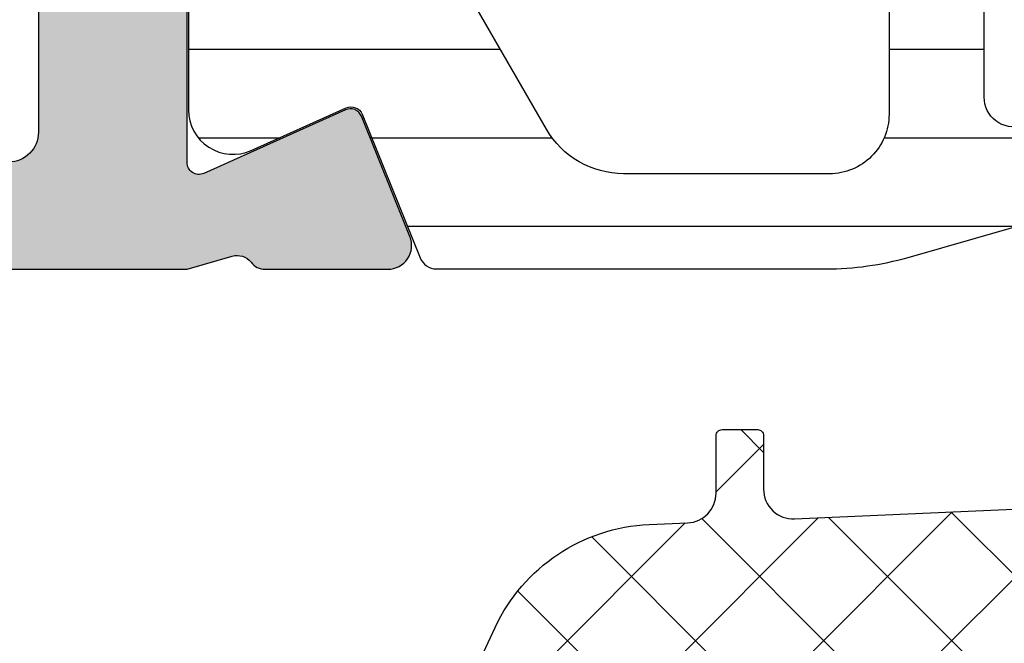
# Model space of a CAD drawing. Header units: millimetres. Extents: x 247761 to 294611, y 172579 to 236863.
# Tile 369 of 596: x 276233 to 276250, y 190104 to 190115. Entities that reach past the tile are written whole.
import ezdxf

# ---------------------------------------------------------------- set-up
doc = ezdxf.new("R2010")
doc.units = ezdxf.units.MM
doc.layers.add('FASÁDA DETAILNÍ', color=4, linetype='Continuous')
doc.layers.add('NOVA', color=240, linetype='Continuous')

# ---------------------------------------------------------------- blocks, each defined once
blk = doc.blocks.new('A$C69D17D4D')
at = {"layer": 'FASÁDA DETAILNÍ'}
h = blk.add_hatch(color=256, dxfattribs=at)
edge = h.paths.add_edge_path(flags=16)
edge.add_ellipse((1561.518074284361, 16748.7998801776), major_axis=(-0.4999740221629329, 0), ratio=1, start_angle=-0.0029770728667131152, end_angle=90.00297707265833, ccw=False)
edge.add_line((1561.018100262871, 16748.79990615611), (1561.018100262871, 16766.79990615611))
edge.add_ellipse((1561.518074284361, 16766.79993213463), major_axis=(-0.499974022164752, 0), ratio=1, start_angle=-90.00297707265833, end_angle=0.0029770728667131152, ccw=False)
edge.add_line((1561.518100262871, 16767.29990615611), (1574.018100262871, 16767.29990615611))
edge.add_ellipse((1574.018078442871, 16766.79988433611), major_axis=(-0.500021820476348, 0), ratio=1, start_angle=180.0025002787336, end_angle=269.9974997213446, ccw=False)
edge.add_line((1574.518100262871, 16766.79990615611), (1574.518100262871, 16754.19685515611))
edge.add_ellipse((1576.018099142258, 16754.1968540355), major_axis=(-1.499998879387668, 0), ratio=1, start_angle=-4.280432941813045e-05, end_angle=90.00004280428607)
edge.add_line((1576.018100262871, 16752.69685515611), (1589.018088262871, 16752.69685515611))
edge.add_ellipse((1589.018088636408, 16752.19685552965), major_axis=(-0.4999996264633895, 0), ratio=1, start_angle=179.9999571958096, end_angle=270.0000428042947, ccw=False)
edge.add_line((1589.518088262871, 16752.19685515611), (1589.518088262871, 16748.79990615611))
edge.add_ellipse((1589.018088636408, 16748.79990578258), major_axis=(-0.49999962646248, 0), ratio=1, start_angle=89.99995719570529, end_angle=180.0000428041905, ccw=False)
edge.add_line((1589.018088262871, 16748.29990615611), (1561.518100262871, 16748.29990615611))
edge = h.paths.add_edge_path()
edge.add_line((1560.318088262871, 16719.49991115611), (1563.318088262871, 16719.49991115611))
edge.add_line((1563.318088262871, 16719.49991115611), (1563.318088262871, 16721.49991115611))
edge.add_arc((1562.818114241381, 16721.49993713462), 0.499974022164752, 359.9970229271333, 450.0029770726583)
edge.add_line((1562.818088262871, 16721.99991115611), (1562.318088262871, 16721.99991115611))
edge.add_line((1562.318088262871, 16721.99991115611), (1562.318088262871, 16720.99991115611))
edge.add_line((1562.318088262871, 16720.99991115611), (1561.318088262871, 16720.99991115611))
edge.add_arc((1561.318152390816, 16721.99997528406), 1.00006412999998, 180.0036740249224, 269.9963259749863, ccw=False)
edge.add_line((1560.318088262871, 16721.99991115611), (1560.318088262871, 16725.99991115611))
edge.add_arc((1561.318118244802, 16725.99988117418), 1.000029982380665, 90.00171778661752, 179.9982822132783, ccw=False)
edge.add_line((1561.318088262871, 16726.99991115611), (1562.318088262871, 16726.99991115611))
edge.add_line((1562.318088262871, 16726.99991115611), (1562.318088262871, 16725.99991115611))
edge.add_line((1562.318088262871, 16725.99991115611), (1562.818088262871, 16725.99991115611))
edge.add_arc((1562.818082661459, 16726.49991675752), 0.5000056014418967, 270.0006418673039, 359.9993581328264)
edge.add_line((1563.318088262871, 16726.49991115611), (1563.318088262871, 16729.29991415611))
edge.add_arc((1562.818088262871, 16729.29991415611), 0.5, 0, 180)
edge.add_line((1562.318088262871, 16729.29991415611), (1562.318088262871, 16728.99991115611))
edge.add_arc((1561.818077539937, 16728.99992187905), 0.5000107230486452, 270.0012287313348, 359.9987712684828, ccw=False)
edge.add_line((1561.818088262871, 16728.49991115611), (1561.318088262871, 16728.49991115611))
edge.add_arc((1561.31815618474, 16728.99997907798), 0.5000679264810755, 180.0077822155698, 269.9922177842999, ccw=False)
edge.add_line((1560.818088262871, 16728.99991115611), (1560.818088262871, 16740.29990615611))
edge.add_arc((1561.31811008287, 16740.29988433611), 0.5000218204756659, 90.00250027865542, 179.9974997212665, ccw=False)
edge.add_line((1561.318088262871, 16740.79990615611), (1561.818088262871, 16740.79990615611))
edge.add_arc((1561.818150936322, 16740.29996882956), 0.4999373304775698, -0.007182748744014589, 90.00718274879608, ccw=False)
edge.add_line((1562.318088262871, 16740.29990615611), (1562.318088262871, 16739.99990315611))
edge.add_arc((1562.818151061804, 16739.99996595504), 0.500062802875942, 180.0071953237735, 269.9928046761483)
edge.add_line((1562.818088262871, 16739.49990315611), (1567.318088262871, 16739.49990315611))
edge.add_arc((1567.318082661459, 16739.99990875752), 0.5000056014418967, 270.0006418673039, 359.9993581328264)
edge.add_line((1567.818088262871, 16739.99990315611), (1567.818088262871, 16740.79990615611))
edge.add_arc((1567.318114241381, 16740.79993213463), 0.499974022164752, 359.9970229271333, 450.0029770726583)
edge.add_line((1567.318088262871, 16741.29990615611), (1565.318088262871, 16741.29990615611))
edge.add_arc((1565.31815618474, 16741.79997407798), 0.5000679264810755, 180.0077822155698, 269.9922177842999, ccw=False)
edge.add_line((1564.818088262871, 16741.79990615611), (1564.818088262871, 16742.29990615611))
edge.add_arc((1564.318150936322, 16742.29996882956), 0.499937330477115, 359.9928172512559, 450.0071827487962)
edge.add_line((1564.318088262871, 16742.79990615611), (1561.318088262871, 16742.79990615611))
edge.add_arc((1561.318143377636, 16743.29996127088), 0.5000551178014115, 180.0063149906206, 269.99368500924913, ccw=False)
edge.add_line((1560.818088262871, 16743.29990615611), (1560.818088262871, 16744.99990315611))
edge.add_arc((1562.318056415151, 16744.99993500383), 1.499968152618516, 89.99878348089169, 180.0012165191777, ccw=False)
edge.add_line((1562.318088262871, 16746.49990315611), (1588.318088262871, 16746.49990315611))
edge.add_arc((1588.31810912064, 16745.99992401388), 0.4999791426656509, -0.0023902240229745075, 90.0023902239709, ccw=False)
edge.add_line((1588.818088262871, 16745.99990315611), (1588.818088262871, 16741.79990615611))
edge.add_arc((1588.318082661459, 16741.79991175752), 0.5000056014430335, 270.0006418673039, 359.9993581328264, ccw=False)
edge.add_line((1588.318088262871, 16741.29990615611), (1586.318088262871, 16741.29990615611))
edge.add_arc((1586.31811008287, 16740.79988433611), 0.500021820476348, 90.00250027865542, 179.9974997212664)
edge.add_line((1585.818088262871, 16740.79990615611), (1585.818088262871, 16739.99990315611))
edge.add_arc((1586.31814081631, 16739.99995570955), 0.5000525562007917, 180.0060215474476, 269.993978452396)
edge.add_line((1586.318088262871, 16739.49990315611), (1591.318089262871, 16739.49990315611))
edge.add_line((1591.318089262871, 16739.49990315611), (1592.075978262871, 16739.71722415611))
edge.add_arc((1592.15866957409, 16739.42884574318), 0.2999999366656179, 37.904814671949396, 106.0000242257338, ccw=False)
edge.add_arc((1592.632089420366, 16739.79745629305), 0.300000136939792, 217.9047180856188, 269.9999699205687)
edge.add_line((1592.632089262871, 16739.49745615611), (1594.696236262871, 16739.49745815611))
edge.add_arc((1594.696236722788, 16739.89745755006), 0.3999993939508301, 269.9999341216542, 381.9737695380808)
edge.add_line((1595.067178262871, 16740.04713015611), (1594.250817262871, 16742.07035915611))
edge.add_arc((1594.065347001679, 16741.99552253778), 0.1999993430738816, 21.97390785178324, 114.1410923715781)
edge.add_line((1593.983550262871, 16742.17803015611), (1591.599865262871, 16741.10971015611))
edge.add_arc((1591.518068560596, 16741.29221826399), 0.199999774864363, 179.1800993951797, 294.14102546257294, ccw=False)
edge.add_line((1591.318089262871, 16741.29508015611), (1591.318088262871, 16752.59916015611))
edge.add_arc((1591.509502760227, 16752.60759187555), 0.1916001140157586, 88.95554997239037, 182.5222218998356, ccw=False)
edge.add_line((1591.512995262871, 16752.79916015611), (1591.933579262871, 16752.79916015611))
edge.add_line((1591.933579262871, 16752.79916015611), (1594.399191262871, 16751.36742515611))
edge.add_arc((1594.550002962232, 16751.62676214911), 0.2999997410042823, 239.8208038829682, 344.0000282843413)
edge.add_line((1594.838381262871, 16751.54407115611), (1595.266252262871, 16753.03623215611))
edge.add_line((1595.266252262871, 16753.03623215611), (1595.764664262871, 16753.89950715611))
edge.add_arc((1595.418254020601, 16754.09950710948), 0.4000000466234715, 330.0000115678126, 449.9999652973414)
edge.add_line((1595.418254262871, 16754.49950715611), (1591.310323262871, 16754.49916015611))
edge.add_line((1591.310323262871, 16754.49916015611), (1576.818266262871, 16754.49685515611))
edge.add_arc((1576.81808813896, 16754.99685500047), 0.4999998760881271, 179.9999821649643, 270.0204115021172, ccw=False)
edge.add_line((1576.318088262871, 16754.99685515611), (1576.318088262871, 16760.39989715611))
edge.add_arc((1576.818087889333, 16760.39989752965), 0.49999962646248, 89.99995719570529, 180.0000428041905, ccw=False)
edge.add_line((1576.818088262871, 16760.89989715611), (1579.318088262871, 16760.89989715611))
edge.add_arc((1579.318088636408, 16761.39989678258), 0.4999996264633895, 269.9999571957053, 360.0000428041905)
edge.add_line((1579.818088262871, 16761.39989715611), (1579.818088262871, 16762.69990015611))
edge.add_arc((1579.31810912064, 16762.69992101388), 0.4999791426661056, 359.997609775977, 450.0023902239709)
edge.add_line((1579.318088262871, 16763.19990015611), (1578.818088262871, 16763.19990015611))
edge.add_line((1578.818088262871, 16763.19990015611), (1578.818088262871, 16762.19990015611))
edge.add_line((1578.818088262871, 16762.19990015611), (1577.318088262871, 16762.19990015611))
edge.add_arc((1577.318119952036, 16763.19993184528), 1.00003168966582, 180.0018155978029, 269.99818440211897, ccw=False)
edge.add_line((1576.318088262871, 16763.19990015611), (1576.318088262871, 16767.19990015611))
edge.add_arc((1577.318157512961, 16767.19983090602), 1.00006925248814, 90.00396746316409, 179.9960325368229, ccw=False)
edge.add_line((1577.318088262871, 16768.19990015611), (1578.818088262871, 16768.19990015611))
edge.add_line((1578.818088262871, 16768.19990015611), (1578.818088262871, 16767.19990015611))
edge.add_line((1578.818088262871, 16767.19990015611), (1579.318088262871, 16767.19990015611))
edge.add_arc((1579.318114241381, 16767.6998741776), 0.4999740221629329, 269.9970229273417, 360.0029770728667)
edge.add_line((1579.818088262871, 16767.69990015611), (1579.818088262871, 16768.99990315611))
edge.add_arc((1579.318082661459, 16768.9998975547), 0.5000056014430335, 0.0006418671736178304, 89.99935813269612)
edge.add_line((1579.318088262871, 16769.49990315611), (1560.318088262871, 16769.49990315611))
edge.add_arc((1560.318058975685, 16767.9999324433), 1.49997071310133, 89.99888129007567, 180.0011187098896)
edge.add_line((1558.818088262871, 16767.99990315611), (1558.818088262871, 16720.99991115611))
edge.add_arc((1560.318148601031, 16720.99997149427), 1.500060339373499, 180.002304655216, 269.9976953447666)
h = blk.add_hatch(dxfattribs=at)
h.set_pattern_fill('ANSI31', color=256, scale=0.468, angle=135, style=0)
h.set_pattern_definition([(180, (1636.818060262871, 16754.49993115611), (-4.240520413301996e-16, -1.4859), [])])
edge = h.paths.add_edge_path(flags=16)
edge.add_line((1618.729582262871, 16752.15183115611), (1620.012944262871, 16749.92912115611))
edge.add_ellipse((1618.281219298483, 16748.92924877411), major_axis=(-1.999654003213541, 0), ratio=1, start_angle=150.0000457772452, end_angle=210.0015014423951, ccw=False)
edge.add_line((1620.012971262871, 16747.92942315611), (1619.360843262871, 16746.79990515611))
edge.add_ellipse((1616.762763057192, 16748.29990828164), major_axis=(-3.000005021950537, 0), ratio=1, start_angle=106.00005471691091, end_angle=149.9999864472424, ccw=False)
edge.add_line((1617.589679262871, 16745.41611915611), (1613.918657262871, 16744.36347115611))
edge.add_ellipse((1613.780838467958, 16744.84410218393), major_axis=(-0.5000002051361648, 0), ratio=1, start_angle=-0.0007989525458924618, end_angle=106.00000720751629, ccw=False)
edge.add_line((1613.280838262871, 16744.84410915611), (1613.280948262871, 16752.40186215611))
edge.add_ellipse((1613.780948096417, 16752.40185232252), major_axis=(-0.4999998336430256, 0), ratio=1, start_angle=269.9991787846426, end_angle=359.99887315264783, ccw=False)
edge.add_line((1613.780955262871, 16752.90185215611), (1617.430604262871, 16752.90179615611))
edge.add_ellipse((1617.430564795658, 16751.40179690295), major_axis=(-1.499999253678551, 0), ratio=1, start_angle=210.0015272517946, end_angle=269.9984924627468, ccw=False)
edge = h.paths.add_edge_path(flags=16)
edge.add_line((1611.680946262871, 16752.40188015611), (1611.680819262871, 16744.09855015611))
edge.add_ellipse((1611.1808189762, 16744.09855841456), major_axis=(-0.5000002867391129, 0), ratio=1, start_angle=105.99994393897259, end_angle=179.99905365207, ccw=False)
edge.add_line((1611.318637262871, 16743.61792715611), (1605.365875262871, 16741.91100015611))
edge.add_ellipse((1605.228056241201, 16742.39163088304), major_axis=(-0.4999999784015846, 0), ratio=1, start_angle=-0.0009480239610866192, end_angle=106.00004168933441, ccw=False)
edge.add_line((1604.728056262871, 16742.39163915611), (1604.728226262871, 16752.40199315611))
edge.add_ellipse((1605.228226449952, 16752.40198096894), major_axis=(-0.5000001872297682, 0), ratio=1, start_angle=269.9991047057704, end_angle=359.9986034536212, ccw=False)
edge.add_line((1605.228234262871, 16752.90198115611), (1611.180954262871, 16752.90189115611))
edge.add_ellipse((1611.180945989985, 16752.40189088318), major_axis=(-0.5000002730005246, 0), ratio=1, start_angle=179.998770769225, end_angle=269.9990519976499, ccw=False)
edge = h.paths.add_edge_path(flags=16)
edge.add_line((1597.363922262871, 16741.85284415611), (1595.530033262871, 16745.02923415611))
edge.add_ellipse((1598.128113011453, 16746.52923401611), major_axis=(-3.000002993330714, 0), ratio=1, start_angle=-30.00149175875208, end_angle=29.99996390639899, ccw=False)
edge.add_line((1595.530073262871, 16748.02930315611), (1597.910568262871, 16752.15218615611))
edge.add_ellipse((1599.209586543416, 16751.40215049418), major_axis=(-1.500000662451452, 0), ratio=1, start_angle=269.9984828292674, end_angle=329.99844168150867, ccw=False)
edge.add_line((1599.209626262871, 16752.90215115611), (1602.628240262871, 16752.90206015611))
edge.add_ellipse((1602.628226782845, 16752.40206067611), major_axis=(-0.4999994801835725, 0), ratio=1, start_angle=179.9985653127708, end_angle=269.9984553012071, ccw=False)
edge.add_line((1603.128226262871, 16752.40204815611), (1603.128045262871, 16742.10273315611))
edge.add_ellipse((1602.128044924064, 16742.10275149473), major_axis=(-1.000000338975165, 0), ratio=1, start_angle=89.99847242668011, end_angle=179.9989492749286, ccw=False)
edge.add_line((1602.128018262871, 16741.10275115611), (1598.662920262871, 16741.10284415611))
edge.add_ellipse((1598.662960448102, 16742.60284429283), major_axis=(-1.500000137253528, 0), ratio=1, start_angle=30.000003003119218, end_angle=89.9984650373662, ccw=False)
edge = h.paths.add_edge_path()
edge.add_line((1595.516116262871, 16739.50297615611), (1602.069179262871, 16739.50275415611))
edge.add_arc((1602.06934612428, 16744.50275185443), 4.999997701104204, 269.9980879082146, 286.0000237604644)
edge.add_line((1603.447534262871, 16739.69644615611), (1618.333952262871, 16743.96505715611))
edge.add_arc((1618.471770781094, 16743.48442680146), 0.4999994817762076, -7.39515485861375e-05, 105.9999979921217, ccw=False)
edge.add_line((1618.971770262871, 16743.48442615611), (1618.971770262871, 16739.60105215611))
edge.add_arc((1619.971770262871, 16739.60103215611), 1.0000000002, 179.9988540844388, 359.9988540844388)
edge.add_line((1620.971770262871, 16739.60101215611), (1620.971958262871, 16744.29934815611))
edge.add_line((1620.971958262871, 16744.29934815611), (1621.128010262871, 16744.29934815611))
edge.add_arc((1621.128010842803, 16744.59934814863), 0.2999999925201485, 269.9998892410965, 338.0261541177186)
edge.add_line((1621.406217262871, 16744.48709315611), (1622.379404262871, 16746.89899515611))
edge.add_arc((1622.564875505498, 16746.82415855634), 0.2000002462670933, 65.85901776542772, 158.0262022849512, ccw=False)
edge.add_line((1622.646672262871, 16747.00666715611), (1624.245357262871, 16746.29016715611))
edge.add_arc((1624.55209552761, 16746.97457291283), 0.7499997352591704, 245.8589415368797, 360.000018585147)
edge.add_line((1625.302095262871, 16746.97457315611), (1625.302095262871, 16752.08212215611))
edge.add_arc((1624.702095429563, 16752.08212202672), 0.5999998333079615, 1.235602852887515e-05, 120.1429248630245)
edge.add_line((1624.400800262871, 16752.60098715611), (1622.228843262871, 16751.33977115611))
edge.add_arc((1622.078194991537, 16751.59920380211), 0.3000003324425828, 196.0000690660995, 300.14303069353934, ccw=False)
edge.add_line((1621.789816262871, 16751.51651215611), (1621.355549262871, 16753.03098415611))
edge.add_line((1621.355549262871, 16753.03098415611), (1620.593001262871, 16754.35175615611))
edge.add_arc((1620.33319412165, 16754.20175541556), 0.2999999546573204, 30.00016831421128, 92.46330478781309)
edge.add_line((1620.320300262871, 16754.50147815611), (1596.330646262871, 16754.50147815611))
edge.add_arc((1596.310691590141, 16754.20214243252), 0.3000001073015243, 86.1861237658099, 149.9998522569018)
edge.add_line((1596.050884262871, 16754.35214315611), (1595.288316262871, 16753.03133715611))
edge.add_line((1595.288316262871, 16753.03133715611), (1594.854049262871, 16751.51686615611))
edge.add_arc((1594.565670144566, 16751.59955730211), 0.300000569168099, 239.85708161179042, 344.0000432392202, ccw=False)
edge.add_line((1594.415022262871, 16751.34012415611), (1592.243066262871, 16752.60134015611))
edge.add_arc((1591.941770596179, 16752.08247473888), 0.6000003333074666, 59.85704764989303, 179.9999601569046)
edge.add_line((1591.341770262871, 16752.08247515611), (1591.341770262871, 16742.17887515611))
edge.add_arc((1592.091770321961, 16742.17887441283), 0.750000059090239, 179.9999432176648, 294.1410202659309)
edge.add_line((1592.398508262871, 16741.49446815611), (1593.997193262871, 16742.21096815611))
edge.add_arc((1594.078990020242, 16742.02845955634), 0.2000002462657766, 21.97379771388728, 114.14098223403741, ccw=False)
edge.add_line((1594.264461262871, 16742.10329615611), (1595.237920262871, 16739.69072115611))
edge.add_arc((1595.51612612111, 16739.80297531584), 0.2999991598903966, 201.9737385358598, 269.9981172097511)
h = blk.add_hatch(dxfattribs=at)
h.set_pattern_fill('ANSI37', color=256, scale=0.48, angle=180, style=0)
h.set_pattern_definition([(225, (1618.818060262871, 16724.49993133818), (1.077630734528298, -1.077630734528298), []), (315, (1618.818060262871, 16724.49993133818), (1.077630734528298, 1.077630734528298), [])])
edge = h.paths.add_edge_path(flags=16)
edge.add_line((1622.219337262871, 16723.83563733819), (1622.119593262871, 16722.44278333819))
edge.add_arc((1622.718060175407, 16722.39992584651), 0.5999995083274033, 175.9039194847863, 270.0000083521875)
edge.add_arc((1622.718060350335, 16722.39992584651), 0.5999995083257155, 269.9999916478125, 364.0960805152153)
edge.add_line((1623.316527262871, 16722.44278333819), (1623.216783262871, 16723.83563733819))
edge.add_arc((1622.718060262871, 16723.79992286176), 0.500000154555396, 4.096064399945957, 175.9039356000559)
edge = h.paths.add_edge_path(flags=16)
edge.add_arc((1624.318056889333, 16726.99993096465), 0.49999962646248, 179.9999571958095, 270.0000428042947)
edge.add_line((1624.318057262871, 16726.49993133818), (1627.911742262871, 16726.49993133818))
edge.add_arc((1627.911742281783, 16726.99993167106), 0.5000003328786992, 269.9999978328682, 383.2180266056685)
edge.add_line((1628.371248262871, 16727.19704733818), (1625.655370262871, 16733.52814933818))
edge.add_arc((1625.195864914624, 16733.33103341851), 0.4999998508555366, 23.21808179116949, 92.50011063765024)
edge.add_line((1625.174054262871, 16733.83055733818), (1624.296247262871, 16733.79223133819))
edge.add_arc((1624.318056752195, 16733.29270772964), 0.4999994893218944, 92.49997911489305, 180.0000448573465)
edge.add_line((1623.818057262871, 16733.29270733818), (1623.818057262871, 16726.99993133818))
edge = h.paths.add_edge_path(flags=16)
edge.add_line((1598.764138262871, 16732.40809333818), (1594.615468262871, 16723.51124033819))
edge.add_arc((1595.068622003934, 16723.29993120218), 0.4999998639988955, 154.9999920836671, 270.0000296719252)
edge.add_line((1595.068622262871, 16722.79993133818), (1604.418057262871, 16722.79993133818))
edge.add_arc((1604.418057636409, 16723.29993096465), 0.4999996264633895, 269.9999571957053, 360.0000428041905)
edge.add_line((1604.918057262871, 16723.29993133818), (1604.918057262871, 16732.42385433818))
edge.add_arc((1604.418057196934, 16732.42385417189), 0.5000000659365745, 1.905565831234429e-05, 92.50002724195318)
edge.add_line((1604.396247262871, 16732.92337833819), (1599.195483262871, 16732.69630833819))
edge.add_arc((1599.217292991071, 16732.19678293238), 0.5000012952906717, 92.4999974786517, 154.9999080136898)
edge = h.paths.add_edge_path(flags=16)
edge.add_arc((1607.618056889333, 16723.29993096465), 0.49999962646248, 179.9999571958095, 270.0000428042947)
edge.add_line((1607.618057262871, 16722.79993133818), (1614.818057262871, 16722.79993133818))
edge.add_arc((1614.818057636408, 16723.29993096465), 0.4999996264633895, 269.9999571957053, 360.0000428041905)
edge.add_line((1615.318057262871, 16723.29993133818), (1615.318057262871, 16724.49993133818))
edge.add_arc((1617.31805576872, 16724.49993283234), 1.999998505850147, 89.99995719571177, 180.0000428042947, ccw=False)
edge.add_line((1617.318057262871, 16726.49993133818), (1621.118057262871, 16726.49993133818))
edge.add_arc((1621.118057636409, 16726.99993096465), 0.4999996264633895, 269.9999571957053, 360.0000428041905)
edge.add_line((1621.618057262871, 16726.99993133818), (1621.618057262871, 16733.15299233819))
edge.add_arc((1621.118057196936, 16733.15299217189), 0.5000000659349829, 1.905607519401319e-05, 92.50002724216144)
edge.add_line((1621.096247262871, 16733.65251633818), (1615.596247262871, 16733.41238133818))
edge.add_arc((1615.618056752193, 16732.91285772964), 0.499999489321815, 92.49997911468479, 180.0000448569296)
edge.add_line((1615.118057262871, 16732.91285733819), (1615.118057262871, 16727.59993133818))
edge.add_arc((1614.018057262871, 16727.59993133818), 1.099999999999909, -180, 0, ccw=False)
edge.add_line((1612.918057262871, 16727.59993133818), (1612.918057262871, 16732.77314233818))
edge.add_arc((1612.418057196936, 16732.77314217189), 0.5000000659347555, 1.905607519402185e-05, 92.50002724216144)
edge.add_line((1612.396247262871, 16733.27266633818), (1607.596247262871, 16733.06309333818))
edge.add_arc((1607.618056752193, 16732.56356972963), 0.499999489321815, 92.49997911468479, 180.0000448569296)
edge.add_line((1607.118057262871, 16732.56356933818), (1607.118057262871, 16723.29993133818))
edge = h.paths.add_edge_path()
edge.add_line((1592.405004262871, 16724.68638833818), (1596.502853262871, 16733.47425433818))
edge.add_ellipse((1599.221778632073, 16732.20639684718), major_axis=(-3.000002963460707, 0), ratio=1, start_angle=272.5000588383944, end_angle=334.99996937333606, ccw=False)
edge.add_line((1599.090917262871, 16735.20354433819), (1599.739867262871, 16735.23187833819))
edge.add_ellipse((1599.718057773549, 16735.73140194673), major_axis=(-0.4999994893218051, 0), ratio=1, start_angle=92.49997911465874, end_angle=180.0000448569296)
edge.add_line((1600.218057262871, 16735.73140233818), (1600.218057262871, 16736.69993133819))
edge.add_ellipse((1600.318057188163, 16736.69993141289), major_axis=(-0.09999992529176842, 0), ratio=1, start_angle=-90.00004280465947, end_angle=4.280335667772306e-05, ccw=False)
edge.add_line((1600.318057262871, 16736.79993133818), (1600.918057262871, 16736.79993133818))
edge.add_ellipse((1600.918057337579, 16736.69993141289), major_axis=(-0.09999992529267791, 0), ratio=1, start_angle=179.9999571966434, end_angle=270.00004280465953, ccw=False)
edge.add_line((1601.018057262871, 16736.69993133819), (1601.018057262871, 16735.79689333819))
edge.add_ellipse((1601.518057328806, 16735.79689350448), major_axis=(-0.5000000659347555, 0), ratio=1, start_angle=1.905607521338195e-05, end_angle=92.50002724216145)
edge.add_line((1601.539867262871, 16735.29736933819), (1610.440161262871, 16735.69120733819))
edge.add_ellipse((1610.418057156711, 16736.19071861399), major_axis=(-0.5000001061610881, 0), ratio=1, start_angle=92.53376922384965, end_angle=180.0000829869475)
edge.add_line((1610.918057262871, 16736.19071933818), (1610.918057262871, 16736.79993133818))
edge.add_ellipse((1611.018057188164, 16736.79993141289), major_axis=(-0.09999992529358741, 0), ratio=1, start_angle=-90.0000428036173, end_angle=4.280335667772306e-05, ccw=False)
edge.add_line((1611.018057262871, 16736.89993133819), (1611.618057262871, 16736.89993133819))
edge.add_ellipse((1611.618057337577, 16736.79993141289), major_axis=(-0.09999992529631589, 0), ratio=1, start_angle=179.9999571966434, end_angle=270.0000428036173, ccw=False)
edge.add_line((1611.718057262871, 16736.79993133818), (1611.718057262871, 16736.27036933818))
edge.add_ellipse((1612.218057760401, 16736.27036903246), major_axis=(-0.5000004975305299, 0), ratio=1, start_angle=-3.503386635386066e-05, end_angle=92.53369799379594)
edge.add_line((1612.240161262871, 16735.77085733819), (1623.780386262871, 16736.28151333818))
edge.add_ellipse((1623.758576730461, 16736.78103793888), major_axis=(-0.5000004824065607, 0), ratio=1, start_angle=92.4999790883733, end_angle=183.2170573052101)
edge.add_line((1624.257789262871, 16736.80909733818), (1623.969226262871, 16741.94284033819))
edge.add_ellipse((1623.558808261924, 16741.82728491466), major_axis=(-0.426375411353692, 0), ratio=1, start_angle=195.7248544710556, end_angle=339.2410276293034)
edge.add_line((1623.160113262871, 16741.97840833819), (1623.161353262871, 16741.74580533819))
edge.add_line((1623.161353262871, 16741.74580533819), (1623.459491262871, 16739.86322633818))
edge.add_line((1623.459491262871, 16739.86322633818), (1623.059065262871, 16737.01394133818))
edge.add_ellipse((1622.761984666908, 16737.05569193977), major_axis=(-0.2999999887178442, 0), ratio=1, start_angle=55.40225361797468, end_angle=172.0002559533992, ccw=False)
edge.add_ellipse((1624.29509805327, 16739.27826302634), major_axis=(-3.000047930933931, 0), ratio=1, start_angle=-18.008424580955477, end_angle=55.40235871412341, ccw=False)
edge.add_line((1621.442019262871, 16740.20574833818), (1622.075595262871, 16742.46063933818))
edge.add_ellipse((1622.850807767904, 16742.2997097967), major_axis=(-0.7917403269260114, 0), ratio=1, start_angle=276.79834625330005, end_angle=348.2723102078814, ccw=False)
edge.add_line((1622.757085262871, 16743.08588333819), (1623.815295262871, 16743.08710433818))
edge.add_ellipse((1623.686171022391, 16741.90801811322), major_axis=(-1.186135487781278, 0), ratio=1, start_angle=198.6555764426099, end_angle=263.7503218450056, ccw=False)
edge.add_line((1624.809985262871, 16742.28743733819), (1625.904318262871, 16739.04609733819))
edge.add_line((1625.904318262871, 16739.04609733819), (1628.794096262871, 16730.99630233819))
edge.add_line((1628.794096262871, 16730.99630233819), (1633.126905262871, 16721.09842533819))
edge.add_ellipse((1632.6678962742, 16720.90015527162), major_axis=(-0.5000002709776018, 0), ratio=1, start_angle=90.0665763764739, end_angle=203.3620494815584, ccw=False)
edge.add_line((1632.668477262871, 16720.40015533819), (1632.121776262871, 16720.39952033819))
edge.add_ellipse((1632.12119598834, 16720.89952044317), major_axis=(-0.5000004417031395, 0), ratio=1, start_angle=23.920824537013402, end_angle=90.06649451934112, ccw=False)
edge.add_line((1631.664142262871, 16720.69678333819), (1630.262386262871, 16723.90078633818))
edge.add_ellipse((1629.346245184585, 16723.4999320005), major_axis=(-0.9999993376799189, 0), ratio=1, start_angle=203.6316147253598, end_angle=270.0000528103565)
edge.add_line((1629.346244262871, 16724.49993133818), (1624.118302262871, 16724.49993133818))
edge.add_line((1624.118302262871, 16724.49993133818), (1624.118293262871, 16722.70045233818))
edge.add_line((1624.118293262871, 16722.70045233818), (1624.633094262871, 16722.56251033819))
edge.add_ellipse((1624.518329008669, 16722.2853563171), major_axis=(-0.2999756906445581, 0), ratio=1, start_angle=157.4964333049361, end_angle=247.5062997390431, ccw=False)
edge.add_line((1624.795463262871, 16722.17054333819), (1623.946296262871, 16720.90041633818))
edge.add_ellipse((1623.080432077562, 16721.40013710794), major_axis=(-0.9997207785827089, 0), ratio=1, start_angle=89.99238815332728, end_angle=150.0092393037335, ccw=False)
edge.add_line((1623.080299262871, 16720.40041633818), (1622.355938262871, 16720.40044733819))
edge.add_ellipse((1622.356146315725, 16721.40018517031), major_axis=(-0.9997378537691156, 0), ratio=1, start_angle=29.99132494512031, end_angle=89.98807632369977, ccw=False)
edge.add_line((1621.490272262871, 16720.90044733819), (1620.641105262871, 16722.17054333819))
edge.add_ellipse((1620.918252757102, 16722.28535522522), major_axis=(-0.2999875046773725, 0), ratio=1, start_angle=-67.50139619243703, end_angle=22.50240617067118, ccw=False)
edge.add_line((1620.803459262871, 16722.56251033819), (1621.318275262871, 16722.70048233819))
edge.add_line((1621.318275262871, 16722.70048233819), (1621.318283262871, 16724.49993133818))
edge.add_line((1621.318283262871, 16724.49993133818), (1618.118056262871, 16724.49993133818))
edge.add_ellipse((1618.118056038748, 16724.19993156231), major_axis=(-0.2999997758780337, 0), ratio=1, start_angle=-90.00004280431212, end_angle=4.280405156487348e-05)
edge.add_line((1617.818056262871, 16724.19993133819), (1617.818056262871, 16720.89993533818))
edge.add_ellipse((1617.318056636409, 16720.89993496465), major_axis=(-0.49999962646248, 0), ratio=1, start_angle=89.99995719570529, end_angle=180.0000428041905, ccw=False)
edge.add_line((1617.318056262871, 16720.39993533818), (1590.420434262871, 16720.39993533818))
edge.add_line((1590.420434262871, 16720.39993533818), (1589.525316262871, 16721.95032733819))
edge.add_ellipse((1589.958328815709, 16722.20032742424), major_axis=(-0.4999999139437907, 0), ratio=1, start_angle=-89.99993664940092, end_angle=30.000017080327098, ccw=False)
edge.add_line((1589.958328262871, 16722.70032733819), (1589.958328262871, 16724.39769833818))
edge.add_line((1589.958328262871, 16724.39769833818), (1591.951850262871, 16724.39769833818))
edge.add_ellipse((1591.951850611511, 16724.89769859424), major_axis=(-0.500000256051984, 0), ratio=1, start_angle=89.9999600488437, end_angle=154.9998714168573)
h = blk.add_hatch(dxfattribs=at)
h.set_pattern_fill('ANSI37', color=256, scale=0.48, angle=180, style=0)
h.set_pattern_definition([(225, (1618.818060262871, 16724.49993115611), (1.077630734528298, -1.077630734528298), []), (315, (1618.818060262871, 16724.49993115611), (1.077630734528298, 1.077630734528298), [])])
edge = h.paths.add_edge_path(flags=16)
edge.add_line((1622.219337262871, 16723.83563715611), (1622.119593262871, 16722.44278315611))
edge.add_arc((1622.718060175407, 16722.39992566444), 0.5999995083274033, 175.9039194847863, 270.0000083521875)
edge.add_arc((1622.718060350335, 16722.39992566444), 0.5999995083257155, 269.9999916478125, 364.0960805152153)
edge.add_line((1623.316527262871, 16722.44278315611), (1623.216783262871, 16723.83563715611))
edge.add_arc((1622.718060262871, 16723.79992267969), 0.500000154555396, 4.096064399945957, 175.9039356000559)
edge = h.paths.add_edge_path(flags=16)
edge.add_arc((1624.318056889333, 16726.99993078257), 0.49999962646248, 179.9999571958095, 270.0000428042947)
edge.add_line((1624.318057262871, 16726.49993115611), (1627.911742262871, 16726.49993115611))
edge.add_arc((1627.911742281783, 16726.99993148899), 0.5000003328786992, 269.9999978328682, 383.2180266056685)
edge.add_line((1628.371248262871, 16727.19704715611), (1625.655370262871, 16733.52814915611))
edge.add_arc((1625.195864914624, 16733.33103323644), 0.4999998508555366, 23.21808179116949, 92.50011063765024)
edge.add_line((1625.174054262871, 16733.83055715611), (1624.296247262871, 16733.79223115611))
edge.add_arc((1624.318056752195, 16733.29270754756), 0.4999994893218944, 92.49997911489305, 180.0000448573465)
edge.add_line((1623.818057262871, 16733.29270715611), (1623.818057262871, 16726.99993115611))
edge = h.paths.add_edge_path(flags=16)
edge.add_line((1598.764138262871, 16732.40809315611), (1594.615468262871, 16723.51124015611))
edge.add_arc((1595.068622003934, 16723.29993102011), 0.4999998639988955, 154.9999920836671, 270.0000296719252)
edge.add_line((1595.068622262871, 16722.79993115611), (1604.418057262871, 16722.79993115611))
edge.add_arc((1604.418057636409, 16723.29993078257), 0.4999996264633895, 269.9999571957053, 360.0000428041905)
edge.add_line((1604.918057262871, 16723.29993115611), (1604.918057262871, 16732.42385415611))
edge.add_arc((1604.418057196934, 16732.42385398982), 0.5000000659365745, 1.905565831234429e-05, 92.50002724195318)
edge.add_line((1604.396247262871, 16732.92337815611), (1599.195483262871, 16732.69630815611))
edge.add_arc((1599.217292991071, 16732.1967827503), 0.5000012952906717, 92.4999974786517, 154.9999080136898)
edge = h.paths.add_edge_path(flags=16)
edge.add_arc((1607.618056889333, 16723.29993078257), 0.49999962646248, 179.9999571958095, 270.0000428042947)
edge.add_line((1607.618057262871, 16722.79993115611), (1614.818057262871, 16722.79993115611))
edge.add_arc((1614.818057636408, 16723.29993078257), 0.4999996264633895, 269.9999571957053, 360.0000428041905)
edge.add_line((1615.318057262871, 16723.29993115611), (1615.318057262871, 16724.49993115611))
edge.add_arc((1617.31805576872, 16724.49993265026), 1.999998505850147, 89.99995719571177, 180.0000428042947, ccw=False)
edge.add_line((1617.318057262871, 16726.49993115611), (1621.118057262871, 16726.49993115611))
edge.add_arc((1621.118057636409, 16726.99993078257), 0.4999996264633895, 269.9999571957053, 360.0000428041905)
edge.add_line((1621.618057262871, 16726.99993115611), (1621.618057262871, 16733.15299215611))
edge.add_arc((1621.118057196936, 16733.15299198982), 0.5000000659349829, 1.905607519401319e-05, 92.50002724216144)
edge.add_line((1621.096247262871, 16733.65251615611), (1615.596247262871, 16733.41238115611))
edge.add_arc((1615.618056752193, 16732.91285754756), 0.499999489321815, 92.49997911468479, 180.0000448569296)
edge.add_line((1615.118057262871, 16732.91285715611), (1615.118057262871, 16727.59993115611))
edge.add_arc((1614.018057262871, 16727.59993115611), 1.099999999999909, -180, 0, ccw=False)
edge.add_line((1612.918057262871, 16727.59993115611), (1612.918057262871, 16732.77314215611))
edge.add_arc((1612.418057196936, 16732.77314198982), 0.5000000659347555, 1.905607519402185e-05, 92.50002724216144)
edge.add_line((1612.396247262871, 16733.27266615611), (1607.596247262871, 16733.06309315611))
edge.add_arc((1607.618056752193, 16732.56356954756), 0.499999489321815, 92.49997911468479, 180.0000448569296)
edge.add_line((1607.118057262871, 16732.56356915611), (1607.118057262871, 16723.29993115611))
edge = h.paths.add_edge_path()
edge.add_line((1592.405004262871, 16724.68638815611), (1596.502853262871, 16733.47425415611))
edge.add_ellipse((1599.221778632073, 16732.20639666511), major_axis=(-3.000002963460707, 0), ratio=1, start_angle=272.5000588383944, end_angle=334.99996937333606, ccw=False)
edge.add_line((1599.090917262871, 16735.20354415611), (1599.739867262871, 16735.23187815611))
edge.add_ellipse((1599.718057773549, 16735.73140176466), major_axis=(-0.4999994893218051, 0), ratio=1, start_angle=92.49997911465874, end_angle=180.0000448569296)
edge.add_line((1600.218057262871, 16735.73140215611), (1600.218057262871, 16736.69993115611))
edge.add_ellipse((1600.318057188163, 16736.69993123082), major_axis=(-0.09999992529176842, 0), ratio=1, start_angle=-90.00004280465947, end_angle=4.280335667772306e-05, ccw=False)
edge.add_line((1600.318057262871, 16736.79993115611), (1600.918057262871, 16736.79993115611))
edge.add_ellipse((1600.918057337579, 16736.69993123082), major_axis=(-0.09999992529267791, 0), ratio=1, start_angle=179.9999571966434, end_angle=270.00004280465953, ccw=False)
edge.add_line((1601.018057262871, 16736.69993115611), (1601.018057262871, 16735.79689315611))
edge.add_ellipse((1601.518057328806, 16735.79689332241), major_axis=(-0.5000000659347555, 0), ratio=1, start_angle=1.905607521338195e-05, end_angle=92.50002724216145)
edge.add_line((1601.539867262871, 16735.29736915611), (1610.440161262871, 16735.69120715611))
edge.add_ellipse((1610.418057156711, 16736.19071843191), major_axis=(-0.5000001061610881, 0), ratio=1, start_angle=92.53376922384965, end_angle=180.0000829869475)
edge.add_line((1610.918057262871, 16736.19071915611), (1610.918057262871, 16736.79993115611))
edge.add_ellipse((1611.018057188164, 16736.79993123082), major_axis=(-0.09999992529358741, 0), ratio=1, start_angle=-90.0000428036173, end_angle=4.280335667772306e-05, ccw=False)
edge.add_line((1611.018057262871, 16736.89993115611), (1611.618057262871, 16736.89993115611))
edge.add_ellipse((1611.618057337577, 16736.79993123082), major_axis=(-0.09999992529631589, 0), ratio=1, start_angle=179.9999571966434, end_angle=270.0000428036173, ccw=False)
edge.add_line((1611.718057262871, 16736.79993115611), (1611.718057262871, 16736.27036915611))
edge.add_ellipse((1612.218057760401, 16736.27036885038), major_axis=(-0.5000004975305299, 0), ratio=1, start_angle=-3.503386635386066e-05, end_angle=92.53369799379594)
edge.add_line((1612.240161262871, 16735.77085715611), (1623.780386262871, 16736.28151315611))
edge.add_ellipse((1623.758576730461, 16736.78103775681), major_axis=(-0.5000004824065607, 0), ratio=1, start_angle=92.4999790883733, end_angle=183.2170573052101)
edge.add_line((1624.257789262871, 16736.80909715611), (1623.969226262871, 16741.94284015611))
edge.add_ellipse((1623.558808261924, 16741.82728473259), major_axis=(-0.426375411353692, 0), ratio=1, start_angle=195.7248544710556, end_angle=339.2410276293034)
edge.add_line((1623.160113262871, 16741.97840815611), (1623.161353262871, 16741.74580515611))
edge.add_line((1623.161353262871, 16741.74580515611), (1623.459491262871, 16739.86322615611))
edge.add_line((1623.459491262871, 16739.86322615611), (1623.059065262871, 16737.01394115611))
edge.add_ellipse((1622.761984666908, 16737.0556917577), major_axis=(-0.2999999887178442, 0), ratio=1, start_angle=55.40225361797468, end_angle=172.0002559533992, ccw=False)
edge.add_ellipse((1624.29509805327, 16739.27826284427), major_axis=(-3.000047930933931, 0), ratio=1, start_angle=-18.008424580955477, end_angle=55.40235871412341, ccw=False)
edge.add_line((1621.442019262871, 16740.20574815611), (1622.075595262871, 16742.46063915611))
edge.add_ellipse((1622.850807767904, 16742.29970961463), major_axis=(-0.7917403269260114, 0), ratio=1, start_angle=276.79834625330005, end_angle=348.2723102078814, ccw=False)
edge.add_line((1622.757085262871, 16743.08588315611), (1623.815295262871, 16743.08710415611))
edge.add_ellipse((1623.686171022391, 16741.90801793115), major_axis=(-1.186135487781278, 0), ratio=1, start_angle=198.6555764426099, end_angle=263.7503218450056, ccw=False)
edge.add_line((1624.809985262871, 16742.28743715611), (1625.904318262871, 16739.04609715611))
edge.add_line((1625.904318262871, 16739.04609715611), (1628.794096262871, 16730.99630215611))
edge.add_line((1628.794096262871, 16730.99630215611), (1633.126905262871, 16721.09842515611))
edge.add_ellipse((1632.6678962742, 16720.90015508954), major_axis=(-0.5000002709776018, 0), ratio=1, start_angle=90.0665763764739, end_angle=203.3620494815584, ccw=False)
edge.add_line((1632.668477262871, 16720.40015515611), (1632.121776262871, 16720.39952015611))
edge.add_ellipse((1632.12119598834, 16720.8995202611), major_axis=(-0.5000004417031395, 0), ratio=1, start_angle=23.920824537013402, end_angle=90.06649451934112, ccw=False)
edge.add_line((1631.664142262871, 16720.69678315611), (1630.262386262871, 16723.90078615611))
edge.add_ellipse((1629.346245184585, 16723.49993181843), major_axis=(-0.9999993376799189, 0), ratio=1, start_angle=203.6316147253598, end_angle=270.0000528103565)
edge.add_line((1629.346244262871, 16724.49993115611), (1624.118302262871, 16724.49993115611))
edge.add_line((1624.118302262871, 16724.49993115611), (1624.118293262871, 16722.70045215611))
edge.add_line((1624.118293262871, 16722.70045215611), (1624.633094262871, 16722.56251015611))
edge.add_ellipse((1624.518329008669, 16722.28535613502), major_axis=(-0.2999756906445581, 0), ratio=1, start_angle=157.4964333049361, end_angle=247.5062997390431, ccw=False)
edge.add_line((1624.795463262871, 16722.17054315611), (1623.946296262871, 16720.90041615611))
edge.add_ellipse((1623.080432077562, 16721.40013692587), major_axis=(-0.9997207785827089, 0), ratio=1, start_angle=89.99238815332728, end_angle=150.0092393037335, ccw=False)
edge.add_line((1623.080299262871, 16720.40041615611), (1622.355938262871, 16720.40044715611))
edge.add_ellipse((1622.356146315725, 16721.40018498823), major_axis=(-0.9997378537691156, 0), ratio=1, start_angle=29.99132494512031, end_angle=89.98807632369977, ccw=False)
edge.add_line((1621.490272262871, 16720.90044715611), (1620.641105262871, 16722.17054315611))
edge.add_ellipse((1620.918252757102, 16722.28535504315), major_axis=(-0.2999875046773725, 0), ratio=1, start_angle=-67.50139619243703, end_angle=22.50240617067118, ccw=False)
edge.add_line((1620.803459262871, 16722.56251015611), (1621.318275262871, 16722.70048215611))
edge.add_line((1621.318275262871, 16722.70048215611), (1621.318283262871, 16724.49993115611))
edge.add_line((1621.318283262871, 16724.49993115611), (1618.118056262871, 16724.49993115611))
edge.add_ellipse((1618.118056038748, 16724.19993138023), major_axis=(-0.2999997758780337, 0), ratio=1, start_angle=-90.00004280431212, end_angle=4.280405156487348e-05)
edge.add_line((1617.818056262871, 16724.19993115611), (1617.818056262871, 16720.89993515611))
edge.add_ellipse((1617.318056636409, 16720.89993478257), major_axis=(-0.49999962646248, 0), ratio=1, start_angle=89.99995719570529, end_angle=180.0000428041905, ccw=False)
edge.add_line((1617.318056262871, 16720.39993515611), (1590.420434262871, 16720.39993515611))
edge.add_line((1590.420434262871, 16720.39993515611), (1589.525316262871, 16721.95032715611))
edge.add_ellipse((1589.958328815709, 16722.20032724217), major_axis=(-0.4999999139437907, 0), ratio=1, start_angle=-89.99993664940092, end_angle=30.000017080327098, ccw=False)
edge.add_line((1589.958328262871, 16722.70032715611), (1589.958328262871, 16724.39769815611))
edge.add_line((1589.958328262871, 16724.39769815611), (1591.951850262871, 16724.39769815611))
edge.add_ellipse((1591.951850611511, 16724.89769841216), major_axis=(-0.500000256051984, 0), ratio=1, start_angle=89.9999600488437, end_angle=154.9998714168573)
for points in [[(1588.818088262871, 16745.99990315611), (1588.818088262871, 16741.79990615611), (1588.818088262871, 16741.79990615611, -0.414207), (1588.318088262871, 16741.29990615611)], [(1586.318088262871, 16739.49990315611), (1591.318089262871, 16739.49990315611), (1592.075978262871, 16739.71722415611), (1592.075978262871, 16739.71722415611, -0.306185), (1592.395379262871, 16739.61315115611, 0.231306), (1592.632089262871, 16739.49745615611), (1594.696236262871, 16739.49745815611), (1594.696236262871, 16739.49745815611, 0.531563), (1595.067178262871, 16740.04713015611), (1594.250817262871, 16742.07035915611), (1594.250817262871, 16742.07035915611, 0.425336), (1593.983550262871, 16742.17803015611), (1591.599865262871, 16741.10971015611), (1591.599865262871, 16741.10971015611, -0.548397), (1591.318089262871, 16741.29508015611), (1591.318088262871, 16752.59916015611)], [(1591.341770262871, 16752.08247515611), (1591.341770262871, 16742.17887515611), (1591.341770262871, 16742.17887515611, 0.543753), (1592.398508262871, 16741.49446815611), (1593.997193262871, 16742.21096815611), (1593.997193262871, 16742.21096815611, -0.425336), (1594.264461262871, 16742.10329615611), (1595.237920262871, 16739.69072115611), (1595.237920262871, 16739.69072115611, 0.305847), (1595.516116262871, 16739.50297615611), (1595.516116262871, 16739.50297615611), (1602.069179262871, 16739.50275415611), (1602.069179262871, 16739.50275415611, 0.0699353), (1603.447534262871, 16739.69644615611), (1618.333952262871, 16743.96505715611)]]:
    blk.add_lwpolyline(points, format="xyb", dxfattribs=at)
at = {"layer": 'FASÁDA DETAILNÍ', "extrusion": (0, 0, -1)}
for points in [[(-1597.363922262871, 16741.85284415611), (-1595.530033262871, 16745.02923415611), (-1595.530033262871, 16745.02923415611, 0.267956), (-1595.530073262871, 16748.02930315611), (-1597.910568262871, 16752.15218615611), (-1597.910568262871, 16752.15218615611, 0.267949), (-1599.209626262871, 16752.90215115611), (-1602.628240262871, 16752.90206015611), (-1602.628240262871, 16752.90206015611, 0.414213), (-1603.128226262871, 16752.40204815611), (-1603.128045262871, 16742.10273315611), (-1603.128045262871, 16742.10273315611, 0.414216), (-1602.128018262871, 16741.10275115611), (-1598.662920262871, 16741.10284415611), (-1598.662920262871, 16741.10284415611, 0.267942), (-1597.363922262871, 16741.85284415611)], [(-1611.680946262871, 16752.40188015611), (-1611.680819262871, 16744.09855015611), (-1611.680819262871, 16744.09855015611, 0.334591), (-1611.318637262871, 16743.61792715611), (-1605.365875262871, 16741.91100015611), (-1605.365875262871, 16741.91100015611, 0.498587), (-1604.728056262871, 16742.39163915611), (-1604.728226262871, 16752.40199315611), (-1604.728226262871, 16752.40199315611, 0.414211), (-1605.228234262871, 16752.90198115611), (-1611.180954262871, 16752.90189115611), (-1611.180954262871, 16752.90189115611, 0.414215), (-1611.680946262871, 16752.40188015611)]]:
    blk.add_lwpolyline(points, format="xyb", close=True, dxfattribs=at)
for points in [[(-1592.405004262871, 16724.68638833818), (-1596.502853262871, 16733.47425433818), (-1596.502853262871, 16733.47425433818, 0.279675), (-1599.090917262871, 16735.20354433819), (-1599.739867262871, 16735.23187833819), (-1599.739867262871, 16735.23187833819, -0.401491), (-1600.218057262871, 16735.73140233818), (-1600.218057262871, 16736.69993133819), (-1600.218057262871, 16736.69993133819, 0.414214), (-1600.318057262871, 16736.79993133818), (-1600.918057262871, 16736.79993133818), (-1600.918057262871, 16736.79993133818, 0.414214), (-1601.018057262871, 16736.69993133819), (-1601.018057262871, 16735.79689333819), (-1601.018057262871, 16735.79689333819, -0.427052), (-1601.539867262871, 16735.29736933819), (-1610.440161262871, 16735.69120733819)], [(-1592.405004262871, 16724.68638815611), (-1596.502853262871, 16733.47425415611), (-1596.502853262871, 16733.47425415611, 0.279675), (-1599.090917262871, 16735.20354415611), (-1599.739867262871, 16735.23187815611), (-1599.739867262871, 16735.23187815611, -0.401491), (-1600.218057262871, 16735.73140215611), (-1600.218057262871, 16736.69993115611), (-1600.218057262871, 16736.69993115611, 0.414214), (-1600.318057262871, 16736.79993115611), (-1600.918057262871, 16736.79993115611), (-1600.918057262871, 16736.79993115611, 0.414214), (-1601.018057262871, 16736.69993115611), (-1601.018057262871, 16735.79689315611), (-1601.018057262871, 16735.79689315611, -0.427052), (-1601.539867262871, 16735.29736915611), (-1610.440161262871, 16735.69120715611)]]:
    blk.add_lwpolyline(points, format="xyb", dxfattribs=at)

msp = doc.modelspace()

# ---------------------------------------------------------------- block references
at = {"layer": 'NOVA', "ltscale": 300}
msp.add_blockref('A$C69D17D4D', (274644.5174331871, 173371.2585875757), dxfattribs=at)

doc.saveas('drawing.dxf')
